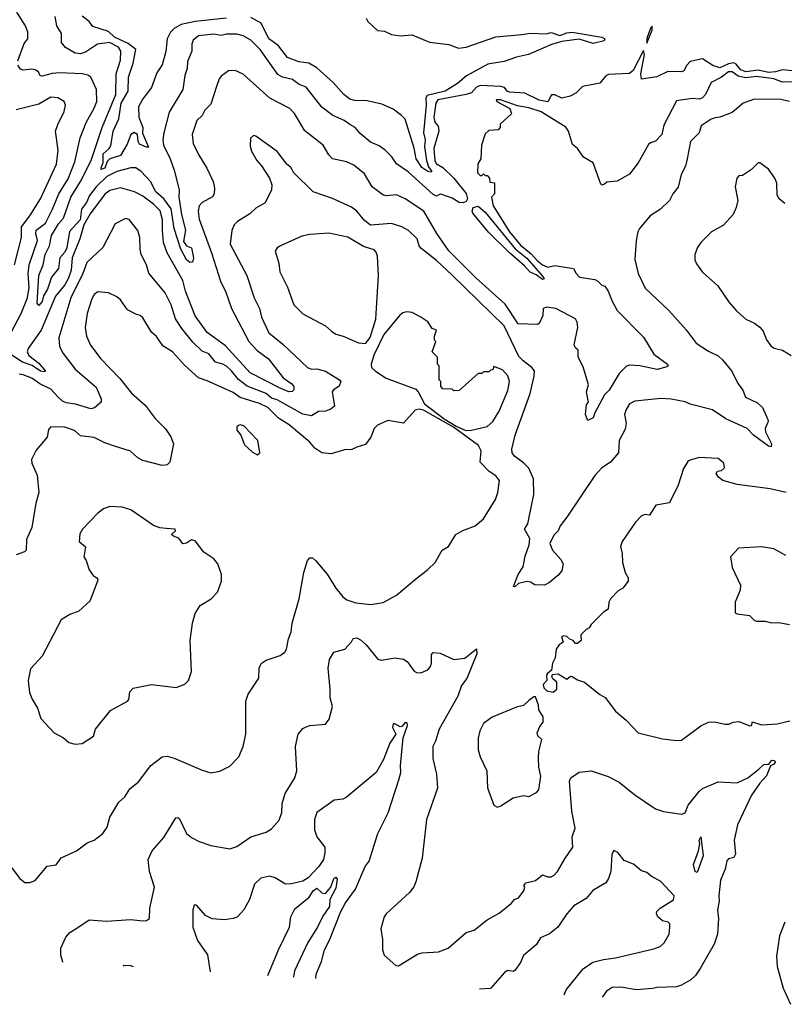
# Model space of a CAD drawing. Extents: x 1246230 to 1426786, y 660032 to 763141.
# Tile 270 of 566: x 1337076 to 1341476, y 664732 to 670396. Entities that reach past the tile are written whole.
import ezdxf

# ---------------------------------------------------------------- set-up
doc = ezdxf.new("R2010")
doc.units = 0

msp = doc.modelspace()

# ---------------------------------------------------------------- linework, layer by layer
at = {"layer": '0CON10XD'}
for points in [[(1337065, 670158.8), (1337101.5, 670258.5), (1337121.9, 670285), (1337122.9, 670325), (1337109.7, 670359.7), (1337058.7, 670438.7)], [(1338265.7, 670404.3), (1338085, 670385.8), (1338005, 670367.3), (1337964.7, 670345), (1337943.8, 670325), (1337924.1, 670285), (1337916.6, 670213.4), (1337895, 670136), (1337865, 670090), (1337834.4, 670005), (1337785, 669940.8), (1337759.6, 669895), (1337761, 669835), (1337783.6, 669775), (1337782.9, 669742.9), (1337816.6, 669663.4), (1337805, 669662.7), (1337765, 669679.1), (1337757.8, 669695), (1337754.6, 669734.6), (1337735, 669746.8), (1337715, 669735.6), (1337695, 669680.4), (1337655.1, 669614.9), (1337594.1, 669595.9), (1337579.6, 669580.4), (1337565, 669541), (1337545, 669534.5), (1337544.6, 669544.6), (1337555.5, 669575), (1337555.7, 669625), (1337591.2, 669655), (1337600.2, 669669.8), (1337613, 669755), (1337647.2, 669825), (1337660.5, 669915), (1337700.7, 669985), (1337702.3, 670065), (1337729, 670145), (1337743.8, 670225), (1337699.1, 670259.1), (1337621.8, 670295), (1337587.2, 670327.2), (1337497.3, 670357.3), (1337475, 670385.8), (1337435, 670416.5)], [(1341595, 670093.8), (1341465, 670106.6), (1341425, 670095.6), (1341385, 670092.9), (1341324.7, 670104.7), (1341255, 670096.5), (1341225, 670107.9), (1341199.4, 670139.4), (1341185, 670148.3), (1341155, 670142.3), (1341105, 670119.3), (1341065, 670131.8), (1341005, 670170.2), (1340934.8, 670155.2), (1340914.5, 670135), (1340897.4, 670102.6), (1340885, 670095.8), (1340805, 670096.9), (1340742.3, 670067.7), (1340655, 670054.4), (1340650, 670085), (1340671.4, 670195), (1340665, 670218.9), (1340605.8, 670104.2), (1340585, 670086.2), (1340465, 670081.4), (1340447.9, 670072.1), (1340415, 670030), (1340315, 670011.2), (1340276.8, 669973.2), (1340244.4, 669955.6), (1340195, 669944.3), (1340155, 669964), (1340136.4, 669963.6), (1340116, 669924), (1340065, 669932.7), (1339982.3, 669972.3), (1339895, 669979.1), (1339882, 669985), (1339865.8, 670005.8), (1339845, 670012.5), (1339725, 670018.2), (1339705, 670007.3), (1339675.6, 669974.4), (1339645, 669966), (1339482.9, 669935), (1339470.9, 669915), (1339458.9, 669835), (1339465, 669807.1), (1339483.7, 669783.7), (1339487.9, 669755), (1339459.8, 669655), (1339464.5, 669584.5), (1339475, 669567.6), (1339510.7, 669545), (1339574.7, 669485), (1339645, 669396.7), (1339653.6, 669365), (1339645, 669350.4), (1339627.8, 669342.2), (1339604.4, 669344.4), (1339565, 669369.3), (1339505, 669390.9), (1339495, 669391.8), (1339475, 669380.8), (1339455, 669390), (1339310.4, 669520.4), (1339245, 669567.5), (1339217, 669607), (1339179.2, 669645), (1339145, 669669.4), (1339095, 669691.4), (1339035, 669741.4), (1339005.8, 669775), (1338975, 669792.5), (1338942.9, 669815), (1338877.1, 669845), (1338815, 669892.5), (1338725, 670007.5), (1338685, 670022.1), (1338645, 670052.7), (1338588, 670065), (1338561.2, 670081.2), (1338460.4, 670225), (1338405, 670278.5), (1338362.6, 670302.6), (1338325, 670312.3), (1338265, 670313.2), (1338235, 670305.4), (1338193.3, 670313.3), (1338105, 670303.1), (1338075, 670278.6), (1338067.2, 670255), (1338066.5, 670215), (1338042.2, 670155), (1338040.3, 670115), (1338025.8, 670075), (1338015.2, 669994.8), (1337935.3, 669864.7), (1337904.6, 669744.6), (1337899.2, 669705), (1337902.5, 669675), (1337941.1, 669595), (1337966.6, 669525), (1337993.8, 669415), (1337991.5, 669375), (1338006.3, 669275), (1338029.6, 669185), (1338019.4, 669119.4), (1338035, 669094.4), (1338065, 669082.5), (1338075.6, 669025), (1338069.7, 669000.3), (1338055, 669000), (1338035, 669014.7), (1338002.7, 669075), (1337965, 669195.5), (1337947.3, 669307.3), (1337905, 669364.8), (1337859.3, 669405), (1337828.3, 669465), (1337775, 669522.6), (1337745, 669543), (1337716, 669544), (1337635, 669523), (1337576.3, 669493.7), (1337515.9, 669435), (1337477.7, 669385), (1337461.1, 669345), (1337431.8, 669305), (1337423.7, 669245), (1337361.7, 669178.3), (1337347, 669083), (1337335, 669058.8), (1337306.2, 669025), (1337299.7, 668965), (1337258.3, 668915), (1337235, 668845.6), (1337213.1, 668806.9), (1337205, 668773.8), (1337185, 668752.1), (1337176.9, 668765), (1337186, 668925), (1337210.7, 668985), (1337222.1, 669045), (1337246.6, 669095), (1337259.2, 669155), (1337299, 669221), (1337327.5, 669255), (1337371, 669375), (1337425.8, 669464.2), (1337486.7, 669585), (1337549.6, 669775), (1337629.8, 669965), (1337631.1, 670085), (1337655, 670163.8), (1337656.9, 670215), (1337645, 670237), (1337592.5, 670265), (1337524.1, 670255), (1337455, 670209), (1337425, 670200.3), (1337395, 670203.5), (1337339.2, 670235), (1337317.1, 670265), (1337317, 670317), (1337290, 670360), (1337280, 670415)], [(1339070, 670405), (1339079.1, 670385), (1339135, 670333.3), (1339175, 670329.4), (1339215, 670311.4), (1339265, 670303.1), (1339335, 670309.4), (1339435, 670265.7), (1339545, 670253.1), (1339601.7, 670231.7), (1339645, 670238.6), (1339815, 670296.7), (1339965, 670310.5), (1340015, 670317.5), (1340105, 670315.4), (1340135, 670322.2), (1340185, 670304.6), (1340225, 670320.4), (1340255, 670323.2), (1340426.2, 670296.2), (1340443.3, 670285), (1340440, 670275), (1340375, 670258.8), (1340295, 670283.3), (1340195, 670270), (1340136.8, 670253.2), (1340003.3, 670195), (1339935, 670180.6), (1339864.2, 670155), (1339770.5, 670139.5), (1339646.3, 670073.7), (1339595, 670028.2), (1339524.5, 669985), (1339420.2, 669959.8), (1339413, 669947), (1339415.3, 669904.7), (1339398.9, 669745), (1339408.6, 669705), (1339405.5, 669665.5), (1339417.1, 669585), (1339429, 669549), (1339446.8, 669523.2), (1339441.2, 669518.8), (1339425, 669522.3), (1339390.7, 669545), (1339356.6, 669595), (1339346.1, 669656.1), (1339293.8, 669823.8), (1339272.5, 669845), (1339225, 669880.5), (1339159.9, 669909.9), (1339075, 669929.3), (1339005, 669931.8), (1338975, 669939.1), (1338941.8, 669965), (1338880.4, 670035), (1338785, 670118.6), (1338739.1, 670145), (1338682.9, 670152.9), (1338617.8, 670177.8), (1338565, 670245.3), (1338535, 670268.1), (1338509.2, 670285), (1338465, 670376.4), (1338405, 670408.1)], [(1340685, 670261.1), (1340715.2, 670335), (1340715, 670358), (1340705, 670346.7), (1340685, 670288), (1340685, 670261.1)], [(1336972.5, 668495), (1337085.1, 668704.9), (1337121.4, 668795), (1337130.6, 668855), (1337125.5, 668934.5), (1337130.5, 668985), (1337178.5, 669125), (1337169.1, 669165), (1337170.5, 669185), (1337224, 669226), (1337264.8, 669305), (1337301.5, 669395), (1337355, 669479.5), (1337392.2, 669577.8), (1337422.9, 669717.1), (1337458.8, 669805), (1337505, 669886.9), (1337519.4, 669925), (1337517.5, 669995), (1337484.6, 670064.6), (1337467, 670077), (1337437.5, 670085), (1337305, 670090.8), (1337263.5, 670086.5), (1337205, 670070.5), (1337193.8, 670073.8), (1337184.2, 670095), (1337165, 670107.1), (1337145, 670110.8), (1337095, 670104.7), (1337080.5, 670110.5), (1337065.8, 670135)], [(1340386.2, 668135), (1340375, 668106), (1340345, 668090), (1340332.5, 668125), (1340338.3, 668181.7), (1340350, 668195), (1340337.5, 668255), (1340348.8, 668295), (1340318, 668398), (1340290, 668455), (1340290, 668495), (1340275, 668507.5), (1340266.2, 668525), (1340286.9, 668625), (1340284.5, 668655), (1340273.5, 668675), (1340161.4, 668735), (1340107.7, 668742.3), (1340087.5, 668735), (1340086.7, 668695), (1340065, 668647.5), (1340055, 668642.5), (1339945, 668646), (1339869.6, 668759.6), (1339701.6, 668911.6), (1339545, 669066), (1339475.6, 669165.6), (1339401.5, 669295), (1339295, 669365.5), (1339245, 669388.2), (1339185, 669382.1), (1339165, 669388.5), (1339104.7, 669434.7), (1339059.6, 669509.6), (1338998.3, 669558.3), (1338957.3, 669577.3), (1338875.6, 669595.6), (1338855, 669618), (1338821.4, 669675), (1338717.3, 669757.3), (1338656.7, 669856.7), (1338630.6, 669885), (1338515.6, 669945), (1338362.5, 670082.5), (1338315, 670104.3), (1338278.3, 670101.7), (1338235, 670070.8), (1338223.5, 670055), (1338209.3, 670010.7), (1338175, 669910), (1338140.6, 669875), (1338125.5, 669845), (1338094.5, 669815), (1338068.5, 669735), (1338074.6, 669684.6), (1338105, 669620), (1338152.6, 669542.6), (1338188.9, 669465), (1338197.4, 669427.4), (1338194.5, 669395), (1338185, 669377.1), (1338125.8, 669345), (1338109.2, 669325), (1338103.1, 669295), (1338107.8, 669247.8), (1338179.7, 669055), (1338232.6, 668885), (1338259.7, 668835), (1338294.7, 668735), (1338393.8, 668543.8), (1338441.9, 668491.9), (1338507.5, 668445), (1338592.5, 668335), (1338641.9, 668301.9), (1338653.6, 668285), (1338654.2, 668265.8), (1338643.4, 668256.6), (1338625, 668255.3), (1338574.5, 668275.5), (1338402.1, 668365), (1338259.7, 668519.7), (1338155, 668597.1), (1338085, 668692.5), (1338029.5, 668835), (1338015, 668895.6), (1337924.6, 669054.6), (1337904.1, 669114.1), (1337896.7, 669183.3), (1337897.3, 669245), (1337885, 669295.5), (1337846.4, 669335), (1337785, 669380.8), (1337736.2, 669406.2), (1337655, 669428.4), (1337595, 669413.3), (1337565, 669392.3), (1337481, 669279), (1337445.2, 669215), (1337421, 669135), (1337377.5, 669025), (1337371.4, 668955), (1337354.8, 668905), (1337335, 668870.3), (1337281.9, 668805), (1337200, 668610), (1337124.2, 668505), (1337119.4, 668485), (1337128.2, 668465), (1337185, 668420), (1337222.2, 668375), (1337220.7, 668369.3), (1337195, 668373.2), (1337146.9, 668406.9), (1337091.6, 668425), (1337025, 668469.6)], [(1341585, 670038.7), (1341465, 670036.1), (1341415, 670056.4), (1341315, 670069.7), (1341255, 670061.1), (1341211.2, 670071.2), (1341175, 670096.3), (1341155, 670096.5), (1341115, 670064.6), (1341055, 670035.5), (1341022.6, 669965), (1341004.2, 669945.8), (1340985, 669939.6), (1340945, 669942.3), (1340855, 669930), (1340781.7, 669788.3), (1340771.1, 669735), (1340735, 669696.2), (1340705, 669688), (1340695, 669678), (1340635, 669572), (1340585, 669506.7), (1340515, 669466.7), (1340455, 669461.2), (1340440.3, 669449.7), (1340425, 669443.3), (1340420.3, 669450.3), (1340375, 669573.3), (1340320, 669605), (1340286, 669655), (1340257.9, 669677.9), (1340233.5, 669755), (1340217.8, 669777.8), (1340076.2, 669865), (1340005, 669888.2), (1339940.5, 669900.5), (1339842.5, 669935), (1339817.5, 669935), (1339821.2, 669925), (1339896.7, 669885), (1339906.7, 669855), (1339840, 669795), (1339840, 669775), (1339828.3, 669761.7), (1339775, 669757.5), (1339755, 669740), (1339732.5, 669675), (1339730, 669595), (1339713, 669567), (1339710, 669515), (1339725, 669500), (1339735, 669500), (1339745, 669510), (1339755, 669500), (1339765, 669500), (1339780, 669485), (1339781.7, 669461.7), (1339807.5, 669457.5), (1339807.5, 669395), (1339790, 669375), (1339800, 669325), (1339895, 669175.3), (1339957.9, 669097.9), (1340019.6, 669049.6), (1340055, 669008.6), (1340085, 668986.6), (1340115, 668972.5), (1340155, 668981.8), (1340263.3, 668965), (1340278.6, 668935), (1340297.5, 668915), (1340385, 668901.2), (1340402.6, 668892.6), (1340425, 668868.8), (1340442.3, 668862.3), (1340461.9, 668835), (1340485, 668776), (1340515, 668723.8), (1340665, 668569.2), (1340725, 668472.5), (1340803.3, 668415), (1340806.7, 668405), (1340800.7, 668399.3), (1340745, 668382.9), (1340645, 668404.4), (1340585, 668409.2), (1340567.7, 668402.3), (1340525, 668361.2), (1340467.1, 668265), (1340441.3, 668238.7), (1340386.2, 668135)], [(1337045.8, 668985), (1337086.8, 669143.2), (1337086.4, 669205), (1337135, 669267.5), (1337195, 669365.6), (1337287.6, 669565), (1337296.7, 669645), (1337282.7, 669755), (1337295, 669793.8), (1337332.6, 669867.4), (1337338.6, 669905), (1337332, 669925), (1337295, 669946.9), (1337255, 669950.5), (1337185, 669910), (1337055, 669877.5)], [(1341505, 669925.5), (1341455, 669936.2), (1341305, 669938.6), (1341238.8, 669915), (1341175, 669861.1), (1341105, 669834.5), (1341078.5, 669831.5), (1341055, 669824.4), (1340998, 669785), (1340985.8, 669745), (1340936, 669695), (1340917.8, 669595), (1340906.5, 669553.5), (1340882, 669505), (1340865, 669432.5), (1340835, 669393.3), (1340816, 669355), (1340764.3, 669305.7), (1340703.4, 669266.6), (1340642, 669195), (1340632.5, 669175), (1340624, 669125), (1340615.5, 669015.5), (1340635.6, 668935), (1340675, 668850.8), (1340812.1, 668722.1), (1340911.2, 668611.2), (1340969.2, 668535), (1341039.5, 668489.5), (1341095, 668462.7), (1341119.9, 668439.9), (1341172.2, 668375), (1341210.2, 668300.2), (1341238.1, 668265), (1341253.1, 668225), (1341321.6, 668191.6), (1341350.8, 668165), (1341382, 668095), (1341383.8, 668085), (1341366.2, 668045), (1341366.9, 668025), (1341401.8, 667955), (1341401.2, 667938.8), (1341385, 667943.1), (1341298.5, 668005), (1341262, 668045), (1341138.9, 668098.9), (1341062.2, 668152.2), (1340935, 668184.1), (1340905, 668198.2), (1340825, 668213.5), (1340765, 668217.5), (1340635, 668203.1), (1340615, 668200.6), (1340585, 668185.7), (1340565, 668152.5), (1340556.7, 668125), (1340565.5, 668075), (1340560.2, 668039.8)], [(1340560.2, 668039.8), (1340525.9, 667975), (1340521.1, 667905), (1340475, 667850), (1340425, 667818.8), (1340385, 667773.8), (1340225, 667533.8), (1340186.2, 667485), (1340173.8, 667455), (1340150.3, 667429.7), (1340127.5, 667382.5), (1340141.4, 667345), (1340189.9, 667289.9), (1340202.5, 667265), (1340195, 667226.2), (1340171.7, 667198.3), (1340125, 667157.5), (1340095, 667142.9), (1340040, 667145), (1340015, 667160), (1339995, 667163.3), (1339946.8, 667153.2), (1339925, 667132.5), (1339917.5, 667135), (1339943.8, 667205), (1339972.4, 667247.6), (1339985, 667308.8), (1340007.9, 667375), (1340011.9, 667411.9), (1339981.1, 667465), (1339999.4, 667495), (1340005.4, 667525), (1340035.3, 667665), (1340032, 667755), (1340005.9, 667815.9), (1339977.5, 667845), (1339922.7, 667885), (1339910, 667905), (1339907.7, 667925), (1339927.4, 668005), (1340013.3, 668245), (1340036.8, 668345), (1340037.4, 668375), (1340023.1, 668395), (1339972.5, 668432.5), (1339949.1, 668459.1), (1339864.1, 668635), (1339565, 668926.1), (1339475, 669010.6), (1339385, 669080.6), (1339374.6, 669095), (1339363.5, 669135), (1339314.1, 669184.1), (1339275, 669204.6), (1339215, 669223.3), (1339095, 669213.9), (1339059.9, 669239.9), (1339015, 669294.4), (1338985, 669316.9), (1338875, 669367.1), (1338765, 669406.2), (1338652.5, 669515), (1338636.7, 669545), (1338613.8, 669565), (1338557.6, 669637.6), (1338435, 669726), (1338420.8, 669729.2), (1338403.8, 669715), (1338402.3, 669667.7), (1338409.2, 669639.2), (1338440, 669585), (1338468, 669555), (1338514, 669485), (1338527.5, 669445), (1338525, 669417.5), (1338487.7, 669342.3), (1338435, 669311.2), (1338400.5, 669279.5), (1338328.6, 669235), (1338309.4, 669215), (1338296.9, 669183.1), (1338287.1, 669105), (1338382.9, 668925), (1338426, 668796), (1338455.6, 668735), (1338466.5, 668685), (1338508.6, 668595), (1338589.5, 668529.5), (1338731.4, 668395), (1338755, 668385.4), (1338785, 668386.7), (1338835, 668373.1), (1338916.2, 668325), (1338924, 668315), (1338913.3, 668286.7), (1338882.6, 668267.4), (1338874.4, 668255), (1338887, 668173), (1338866.7, 668155), (1338835, 668144.3), (1338795, 668141.1), (1338755, 668116.7), (1338705, 668127.1), (1338558.4, 668208.4), (1338525, 668219.1), (1338495.1, 668245.1), (1338385, 668288.6), (1338335.7, 668325.7), (1338295, 668375.8), (1338265, 668401.9), (1338245, 668414.2), (1338203.5, 668425), (1338163.3, 668473.3), (1338125, 668489.3), (1338071.5, 668541.5), (1338008.7, 668618.7), (1337972.1, 668675), (1337947.6, 668755), (1337913.8, 668825), (1337818.1, 668938.1), (1337805.5, 668985), (1337775.5, 669045), (1337768.8, 669075), (1337767.2, 669142.8), (1337755, 669183.8), (1337705, 669246.2), (1337685, 669252), (1337625, 669222), (1337553.5, 669085), (1337461.8, 668998.2), (1337439.8, 668935), (1337370.5, 668795), (1337300.8, 668565), (1337305.4, 668515), (1337325, 668475.7), (1337394.4, 668385), (1337515, 668282.5), (1337543.8, 668215), (1337543.8, 668195), (1337507.2, 668162.8), (1337485, 668157.4), (1337397.8, 668185), (1337342.4, 668192.4), (1337322, 668202), (1337296, 668226), (1337255, 668270.6), (1337191.1, 668301.1), (1337145, 668333.3), (1337095, 668353.6), (1337073.7, 668356.3)], [(1341478, 669338), (1341446, 669365), (1341435.7, 669385.7), (1341432, 669455), (1341422, 669485), (1341385.9, 669535.9), (1341335, 669572.5), (1341325, 669572.5), (1341286.7, 669535), (1341235, 669500), (1341215, 669496.7), (1341203.3, 669485), (1341193.8, 669435), (1341208, 669355), (1341199.2, 669315), (1341181.2, 669275), (1341125.6, 669214.4), (1341056.7, 669175), (1340995.8, 669115), (1340975.8, 669085), (1340961.2, 669045), (1340961.2, 669015), (1340971.4, 668991.4), (1341004.3, 668944.3), (1341093.3, 668865), (1341158.3, 668768.3), (1341201.4, 668721.4), (1341255, 668673.8), (1341305, 668650), (1341335, 668626.2), (1341355, 668603.3), (1341374.2, 668555), (1341399.1, 668519.1), (1341416.8, 668506.8), (1341465, 668493.8), (1341515, 668463.8)], [(1340085, 668902.2), (1340048.8, 668928.8), (1340012.7, 668942.7), (1339980.2, 668980.2), (1339893.8, 669053.8), (1339774.5, 669174.5), (1339682.7, 669282.7), (1339678.8, 669295), (1339685.5, 669315), (1339715, 669323.1), (1339755, 669289.4), (1339927.6, 669077.6), (1339995, 669023.1), (1340085, 668920.3), (1340094.3, 668905), (1340085, 668902.2)], [(1339065, 668533.8), (1339091.7, 668568.3), (1339126.1, 668673.9), (1339140.8, 668925), (1339134.8, 669034.8), (1339127.9, 669057.9), (1339115, 669071.5), (1339055, 669091.5), (1338964, 669144), (1338855, 669168.2), (1338745, 669160.5), (1338699.5, 669150.5), (1338575.8, 669094.2), (1338557.3, 669082.7), (1338546.2, 669065), (1338568, 668995), (1338571.9, 668945), (1338617.8, 668857.8), (1338654, 668755), (1338705, 668704.3), (1338835, 668634.2), (1338869.2, 668605), (1338895, 668586), (1338937.5, 668575), (1339025, 668536), (1339065, 668533.8)], [(1337135, 665433.3), (1337165, 665443.3), (1337233.6, 665526.4), (1337285, 665534), (1337315, 665574.2), (1337402.5, 665615), (1337465, 665660), (1337505, 665676.2), (1337553.3, 665715), (1337579.7, 665750.3), (1337595, 665807.5), (1337645.7, 665894.3), (1337680, 665925), (1337708.8, 665971.2), (1337758.6, 666011.4), (1337830, 666105), (1337895, 666156), (1337925, 666158.8), (1337965, 666148), (1338125, 666078.8), (1338175, 666063.3), (1338227, 666073), (1338285, 666102.5), (1338336.7, 666155), (1338362, 666215), (1338377.1, 666285), (1338377.3, 666447.3), (1338378, 666475), (1338390, 666515), (1338451.7, 666608.3), (1338453.8, 666665), (1338465, 666692.5), (1338495, 666711.2), (1338575, 666737.5), (1338602.1, 666757.9), (1338612, 666775), (1338622.9, 666835), (1338637.1, 666875), (1338643.3, 666925), (1338683.8, 667065), (1338710.9, 667215), (1338732.5, 667285), (1338745, 667299.2), (1338760.3, 667300.3), (1338778, 667285), (1338845.6, 667205.6), (1338895.8, 667125), (1338935, 667076.2), (1338958.8, 667058.8), (1339010.8, 667040.8), (1339095, 667032), (1339167.3, 667042.7), (1339243.3, 667085), (1339352.7, 667177.3), (1339425, 667233.3), (1339465.9, 667274.1), (1339506.4, 667343.6), (1339543.9, 667366.1), (1339586, 667435), (1339625, 667457.5), (1339696.7, 667485), (1339745, 667523.8), (1339813.3, 667635), (1339826.7, 667675), (1339836.7, 667745), (1339815, 667772.5), (1339777, 667797), (1339725, 667850), (1339732.2, 667915), (1339716.5, 667946.5), (1339571.9, 668051.9), (1339400.2, 668150.2), (1339375, 668154.7), (1339351.3, 668148.7), (1339285, 668074), (1339195, 668090), (1339135, 668063.3), (1339115.9, 668044.1), (1339095.6, 667994.4), (1339065, 667951.2), (1339015, 667937.5), (1338987.5, 667922.5), (1338945, 667922.2), (1338867.7, 667897.7), (1338815, 667904.2), (1338775, 667931.4), (1338745.7, 667965.7), (1338627.3, 668065), (1338565, 668103.9), (1338504.4, 668165), (1338455, 668188.1), (1338345, 668222), (1338305, 668250.7), (1338155, 668319.1), (1338105, 668335.5), (1338025, 668408.6), (1337955, 668485.5), (1337899.5, 668519.5), (1337863, 668573), (1337835, 668598.1), (1337785, 668680.8), (1337769.5, 668695), (1337745, 668701.9), (1337697.1, 668727.1), (1337655, 668784.2), (1337635, 668801.4), (1337586.1, 668823.9), (1337525, 668830.8), (1337505, 668814.2), (1337490.7, 668789.3), (1337463.3, 668705), (1337452.8, 668625), (1337460, 668575), (1337482.8, 668522.8), (1337541.8, 668445), (1337652.4, 668332.4), (1337718.3, 668248.3), (1337798, 668178), (1337855, 668101.9), (1337915, 668042.5), (1337945.5, 667995.5), (1337960, 667955), (1337940, 667850), (1337925, 667835.7), (1337895, 667831.4), (1337785, 667860.8), (1337755.5, 667875.5), (1337714.2, 667914.2), (1337622.2, 667942.2), (1337565, 667962), (1337505, 667992), (1337425, 668001.2), (1337392.1, 668032.1), (1337335, 668051.2), (1337255, 668053.3), (1337242, 668038), (1337233.3, 667995), (1337171.2, 667918.8), (1337143.8, 667865), (1337146, 667845), (1337176.9, 667775), (1337185.6, 667675), (1337167.8, 667615), (1337145.5, 667474.5), (1337114.3, 667405), (1337112.5, 667345), (1337103.8, 667335), (1337055, 667318.2)], [(1339643.2, 668033.2), (1339675, 668034.2), (1339765, 668056.2), (1339798.8, 668085), (1339835, 668143.8), (1339885, 668263.3), (1339895.4, 668314.6), (1339885, 668346.7), (1339855, 668382), (1339805, 668400), (1339798.3, 668381.7), (1339785, 668380), (1339775, 668370), (1339745, 668370), (1339735, 668360), (1339715, 668360), (1339605, 668262.5), (1339575, 668260), (1339565, 668270), (1339511.7, 668271.7), (1339500, 668285), (1339500, 668315), (1339490, 668325), (1339490, 668405), (1339480, 668415), (1339480, 668455), (1339450, 668485), (1339470, 668545), (1339463, 668553), (1339462.5, 668575), (1339475, 668610), (1339450, 668620), (1339425, 668657.1), (1339385, 668684.3), (1339335, 668710.6), (1339304.4, 668715.6), (1339280.5, 668709.5), (1339263.4, 668696.6), (1339171.2, 668585), (1339114.4, 668465.6), (1339098.9, 668415), (1339100.6, 668395), (1339123.5, 668373.5), (1339185, 668333.6), (1339252, 668308), (1339355, 668270), (1339368.8, 668255), (1339405, 668186.2), (1339519.2, 668099.2), (1339588, 668058), (1339643.2, 668033.2)], [(1338445, 667892.5), (1338457.5, 667905), (1338445.8, 667975.8), (1338365, 668060), (1338345, 668065.8), (1338335, 668062), (1338325.9, 668054.1), (1338325.8, 668035), (1338348, 668005), (1338369.5, 667949.5), (1338415, 667907.5), (1338445, 667892.5)], [(1341485.9, 667675.9), (1341395, 667697.1), (1341205, 667721.8), (1341122, 667745), (1341096.7, 667765), (1341083.8, 667785), (1341091.7, 667798.3), (1341115, 667803.3), (1341131.7, 667818.3), (1341127.5, 667845), (1341095, 667871.2), (1340985, 667878.1), (1340922.7, 667857.3), (1340896.1, 667813.9), (1340865, 667717.5), (1340815, 667616.7), (1340737.3, 667602.7), (1340700, 667545), (1340675, 667550), (1340655, 667542.5), (1340620, 667505), (1340543.3, 667395), (1340533.3, 667365), (1340543.3, 667325), (1340544.1, 667274.1), (1340560, 667215), (1340576.7, 667185), (1340577.5, 667165), (1340547.5, 667125), (1340520.5, 667109.5), (1340476.2, 667065), (1340466.7, 667045), (1340462.5, 667005), (1340435, 666986.7), (1340365, 666917.5), (1340353, 666897), (1340335, 666887.5), (1340305, 666856.7), (1340307.5, 666825), (1340285, 666806.7), (1340275, 666807.5), (1340260, 666825), (1340241.7, 666831.7), (1340225, 666846.9), (1340205, 666852), (1340194.2, 666845.8), (1340202.5, 666815), (1340180.7, 666799.3), (1340162.5, 666775), (1340157.5, 666725), (1340142.5, 666695), (1340137, 666653), (1340112.5, 666635), (1340107.5, 666625), (1340110, 666595), (1340088.3, 666571.7), (1340091.7, 666551.7), (1340110, 666535), (1340145, 666527.5), (1340166.7, 666545), (1340167.5, 666585), (1340143.3, 666603.3), (1340137.5, 666615), (1340141.7, 666628.3), (1340175, 666632.5), (1340225, 666602.5), (1340245, 666620), (1340255, 666617.5), (1340285, 666597.5), (1340325.8, 666585.8), (1340414.2, 666514.2), (1340445, 666496.2), (1340505, 666418.8), (1340565.7, 666365.7), (1340635, 666292.5), (1340775, 666258.8), (1340855, 666248.8), (1340885, 666251.2), (1340995, 666333.8), (1341040, 666355), (1341075, 666356), (1341135, 666342.5), (1341156.1, 666343.9), (1341182.5, 666355), (1341215, 666358.6), (1341276.7, 666333.3), (1341287.5, 666335), (1341293.3, 666356.7), (1341345, 666339.2), (1341435, 666344.5), (1341508, 666362)], [(1337395, 666227.5), (1337435, 666232.5), (1337500, 666275), (1337512, 666315), (1337598.8, 666421.2), (1337696.7, 666475), (1337703.3, 666485), (1337710.5, 666529.5), (1337729.3, 666550.7), (1337835, 666572), (1337976.1, 666553.9), (1338026.1, 666573.9), (1338046.7, 666595), (1338063.6, 666646.4), (1338056.4, 666823.6), (1338070, 666925), (1338085, 666980), (1338115, 667026.7), (1338177.5, 667065), (1338215, 667102.5), (1338236.7, 667165), (1338236.7, 667205), (1338216.7, 667265), (1338192.5, 667295), (1338135, 667332.5), (1338085, 667397.5), (1338065, 667403.8), (1338035, 667384), (1338015, 667380), (1337992.5, 667412.5), (1337960, 667425), (1337950, 667435), (1337972.5, 667455), (1337970, 667465), (1337918.6, 667468.6), (1337882.4, 667472.4), (1337845, 667485.7), (1337715.4, 667575.4), (1337665, 667592), (1337595, 667596.2), (1337558.8, 667581.2), (1337525, 667556.2), (1337438, 667465), (1337421.7, 667438.3), (1337417.5, 667395), (1337453.9, 667363.9), (1337444, 667305), (1337458.8, 667285), (1337475, 667230.6), (1337499.4, 667199.4), (1337520, 667185), (1337526.2, 667175), (1337524.1, 667165.9), (1337478.8, 667051.2), (1337415.8, 666994.2), (1337365, 666974), (1337315, 666943.3), (1337205, 666733.8), (1337138.8, 666661.2), (1337124.2, 666595), (1337132.5, 666525), (1337147.1, 666487.1), (1337179.2, 666435), (1337196.7, 666375), (1337275, 666293.8), (1337327.5, 666265), (1337358.3, 666238.3), (1337395, 666227.5)], [(1341485, 667313.3), (1341415, 667352), (1341345, 667362.9), (1341212.5, 667355), (1341166.7, 667305), (1341176.7, 667245), (1341223, 667143), (1341222.5, 667115), (1341192.5, 667045), (1341193.9, 666983.9), (1341205, 666977.5), (1341275, 666967.5), (1341301.7, 666941.7), (1341315, 666936.7), (1341365, 666936.2), (1341405, 666926.2), (1341445, 666927.5), (1341505, 666916.7)], [(1337325.5, 664973.4), (1337324.3, 664975), (1337312, 665015), (1337312.5, 665055), (1337341.7, 665118.3), (1337364.6, 665145.4), (1337405, 665170), (1337475, 665217.5), (1337575, 665209.2), (1337715, 665218.8), (1337785, 665212.5), (1337805, 665213.3), (1337822.5, 665225), (1337823.8, 665285), (1337851.9, 665405), (1337822.5, 665495), (1337815.6, 665565), (1337838.6, 665615), (1337905, 665690.8), (1337975, 665803.8), (1337985, 665806.2), (1337995, 665798.8), (1338035, 665713.8), (1338065, 665691.2), (1338108.3, 665668.3), (1338175, 665644.3), (1338285, 665626), (1338325, 665640), (1338405, 665695.7), (1338495, 665722.5), (1338525, 665740.8), (1338568.7, 665791.3), (1338584.3, 665835), (1338587, 665887), (1338603.5, 665945), (1338658.6, 666035), (1338670.6, 666075), (1338663.5, 666215), (1338677.5, 666285), (1338705, 666318.8), (1338725, 666328.8), (1338745, 666336), (1338835, 666343.8), (1338857.3, 666372.7), (1338875.8, 666445), (1338861.9, 666495), (1338863.1, 666545), (1338851.4, 666665), (1338858, 666715), (1338882.9, 666757.1), (1338946.7, 666775), (1338985, 666816), (1338994.6, 666835.4), (1339015, 666839.1), (1339037.7, 666827.7), (1339069.6, 666799.6), (1339136.4, 666716.4), (1339155, 666712), (1339235.7, 666724.3), (1339285, 666717.1), (1339305, 666704), (1339345, 666648), (1339359.7, 666639.7), (1339385, 666639.4), (1339424.5, 666655.5), (1339439.5, 666675), (1339445.5, 666695), (1339445.8, 666744.2), (1339455, 666755.8), (1339495, 666752.2), (1339575, 666714.5), (1339637, 666723), (1339705, 666776), (1339707.1, 666747.1), (1339648.2, 666605), (1339618.2, 666565), (1339597.6, 666505), (1339490.4, 666315), (1339469.1, 666245), (1339453.5, 666215), (1339453.5, 666145), (1339474.3, 666055), (1339480, 665975), (1339415.9, 665794.1), (1339392, 665572), (1339356.2, 665436.2), (1339343.2, 665406.8), (1339318.8, 665375), (1339185, 665252.5), (1339173.3, 665235), (1339153.6, 665166.4), (1339163.3, 665105), (1339163.8, 665045), (1339173.3, 665015), (1339240, 664955), (1339255, 664952.5), (1339365, 665020.8), (1339391.7, 665028.3), (1339485, 665033.3), (1339541.2, 665055), (1339645, 665143.8), (1339692, 665158), (1339765, 665218), (1339835, 665256.2), (1339906, 665314), (1339922.5, 665335), (1339946.7, 665345), (1339976.7, 665385), (1339982.5, 665405), (1339977.5, 665415), (1339989.3, 665430.7), (1340045, 665444.4), (1340085, 665476.2), (1340115, 665464.2), (1340135, 665465.8), (1340152, 665475), (1340170, 665495), (1340212.3, 665567.7), (1340259.4, 665635), (1340255.6, 665695), (1340271.5, 665745), (1340253.5, 665843.5), (1340238.9, 666015), (1340248, 666035), (1340295, 666068), (1340365, 666074.2), (1340462.6, 666042.6), (1340525, 666009.2), (1340615, 665937.1), (1340735, 665855.8), (1340780.8, 665840.8), (1340885, 665825.7), (1340905, 665834), (1340923.1, 665876.9), (1340985, 665956), (1341005, 665972.5), (1341095, 666011.2), (1341205, 666005.7), (1341266.5, 666035), (1341329.4, 666085), (1341358.3, 666111.7), (1341386.7, 666113.3), (1341404.6, 666135.4), (1341420, 666135), (1341424.2, 666125), (1341415, 666112.9), (1341396.1, 666103.9), (1341373.8, 666046.2), (1341335.5, 666004.5), (1341287.1, 665935), (1341206, 665765), (1341186.7, 665675), (1341194.2, 665595), (1341185, 665576.2), (1341155, 665568), (1341145, 665556.7), (1341135, 665510), (1341108, 665445), (1341098.5, 665355), (1341101.8, 665325), (1341091.1, 665275), (1341097.8, 665225), (1341092.1, 665135), (1341072.4, 665077.6), (1340992.3, 664937.7), (1340965, 664897.5), (1340938.3, 664871.7), (1340885, 664842), (1340855, 664832.5), (1340745, 664828.6), (1340718.3, 664821.7), (1340625.7, 664814.3), (1340535, 664830), (1340485, 664828.6), (1340452.8, 664807.2), (1340430, 664775), (1340429, 664772.4)], [(1339825, 665866.7), (1339845, 665873.3), (1339915, 665918.8), (1339975, 665932), (1340005, 665926.7), (1340050.7, 665949.3), (1340063.9, 665966.1), (1340075.7, 666045), (1340062.9, 666095), (1340061.4, 666145), (1340064.1, 666185.9), (1340080, 666255), (1340057, 666277), (1340053.6, 666293.6), (1340069.3, 666330.7), (1340087.5, 666355), (1340087.5, 666385), (1340062.5, 666425), (1340061.7, 666451.7), (1340045, 666500), (1340035, 666500), (1340005, 666480), (1339975, 666450), (1339935, 666441.2), (1339795, 666383.3), (1339745, 666347.5), (1339723.8, 666305), (1339713.6, 666263.6), (1339714, 666195), (1339725.8, 666155), (1339764.2, 666074.2), (1339767.7, 665977.7), (1339805, 665877.5), (1339825, 665866.7)], [(1338779.7, 664879.2), (1338782, 664905), (1338812.1, 664977.9), (1338828.9, 665045), (1338858.6, 665101.4), (1338923.6, 665265), (1338950.5, 665315), (1339008.6, 665395), (1339063.3, 665525), (1339086.2, 665555), (1339137.3, 665715), (1339196.2, 665833.8), (1339256.7, 666023.3), (1339269.6, 666065), (1339266.4, 666106.4), (1339283.1, 666265), (1339307.8, 666335), (1339305, 666350), (1339295, 666352.5), (1339277.4, 666332.6), (1339265, 666328.5), (1339235, 666345.4), (1339225, 666344.3), (1339221.8, 666325), (1339239.4, 666285), (1339205, 666233.8), (1339169.5, 666140.5), (1339126.5, 666065), (1338955, 665921.2), (1338935, 665911.2), (1338885, 665906), (1338785.6, 665834.4), (1338773.1, 665795), (1338771.5, 665735), (1338785.6, 665695), (1338832.5, 665635), (1338832.6, 665602.6), (1338823.4, 665565), (1338797.4, 665525), (1338735, 665458.8), (1338705, 665440.3), (1338640, 665425), (1338605, 665423.1), (1338545, 665459.2), (1338515, 665468), (1338463, 665457), (1338427.6, 665422.4), (1338398.6, 665335), (1338366, 665275), (1338327.3, 665232.7), (1338305, 665226.2), (1338255, 665218), (1338184.3, 665224.3), (1338145, 665242.5), (1338095, 665300.8), (1338085, 665304), (1338080.5, 665299.5), (1338071.5, 665275), (1338071.5, 665175), (1338098.6, 665098.6), (1338156.7, 665016.7), (1338171, 664918.7)], [(1340975, 665489.1), (1340962.9, 665495), (1340953.4, 665535), (1340982.7, 665615), (1340990, 665655), (1340985.8, 665675.8), (1340995, 665695.5), (1341008.4, 665585), (1340975, 665489.1)], [(1340209.8, 664786.6), (1340220.2, 664815), (1340318.8, 664935), (1340374.4, 664974.4), (1340435, 664990.3), (1340505, 664998.7), (1340725, 665050.9), (1340761.2, 665065), (1340784.1, 665085.9), (1340812.5, 665135), (1340816.2, 665175), (1340816.2, 665195), (1340807.5, 665205), (1340775, 665212), (1340748.8, 665235), (1340740, 665255), (1340742, 665265), (1340761.2, 665285), (1340837.3, 665332.7), (1340842.9, 665355), (1340765, 665438), (1340708.8, 665468.8), (1340685, 665490), (1340655, 665498.8), (1340607.6, 665537.6), (1340555, 665559.4), (1340517.8, 665605), (1340495, 665617.1), (1340482.5, 665595), (1340477.5, 665495), (1340464.4, 665455), (1340449.4, 665430.6), (1340373.2, 665386.8), (1340335, 665340.8), (1340265, 665298.6), (1340225, 665252.5), (1340171.9, 665175), (1340125, 665137.5), (1340072.5, 665115), (1340047.1, 665072.9), (1339975, 665012.2), (1339957.2, 664972.8), (1339925, 664925.8), (1339915, 664920), (1339885, 664925.7), (1339865, 664914.4), (1339785, 664823.5), (1339721, 664818.2)], [(1337002.7, 665552.7), (1337076.1, 665456.1), (1337105, 665433.3), (1337135, 665433.3)], [(1338504.1, 664897.1), (1338565.3, 665044.7), (1338628.6, 665175), (1338636, 665235), (1338659.5, 665280.5), (1338741.2, 665348.8), (1338765, 665383.8), (1338785, 665400), (1338815, 665372.5), (1338835, 665370), (1338865.4, 665404.6), (1338884, 665455), (1338895, 665463.8), (1338902, 665452), (1338895, 665399.4), (1338860.6, 665335), (1338859.2, 665295), (1338820.7, 665239.3), (1338790.3, 665175), (1338733.6, 665086.4), (1338657.2, 664925), (1338651.5, 664887.5)], [(1341478.6, 665205), (1341448.9, 665125), (1341431.3, 665008.7), (1341435, 664950), (1341469.2, 664825), (1341511.7, 664731.7)], [(1337731.5, 664947.1), (1337715, 664952.9), (1337675, 664954), (1337670.9, 664951.1)]]:
    msp.add_lwpolyline(points, dxfattribs=at)

doc.saveas('drawing.dxf')
